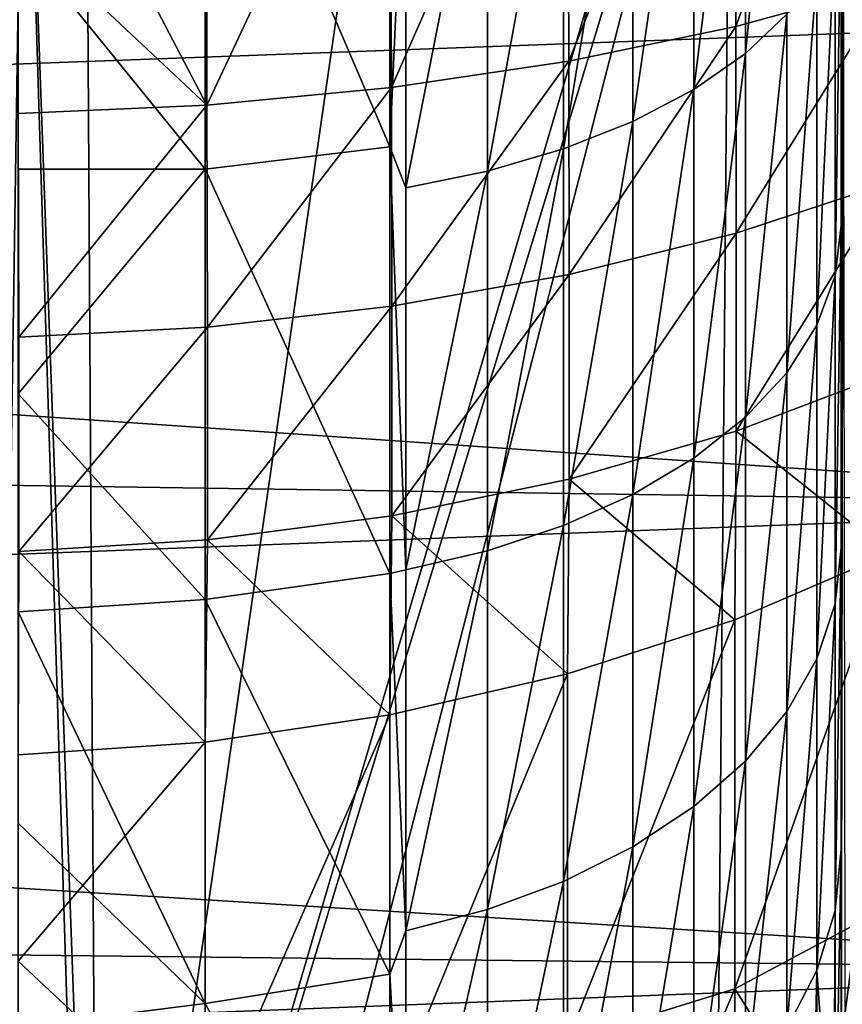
# Model space of a CAD drawing. Header units: metres. Extents: x -22 to 73, y -229 to 22.
# Tile 375 of 447: x 64.87 to 67.6, y -12.16 to -8.88. Entities that reach past the tile are written whole.
import ezdxf

# ---------------------------------------------------------------- set-up
doc = ezdxf.new("R2010")
doc.units = ezdxf.units.M
doc.layers.add('solid_509500_SW0001', color=7, linetype='CONTINUOUS')

msp = doc.modelspace()

# ---------------------------------------------------------------- linework, layer by layer
at = {"layer": 'solid_509500_SW0001'}
for points in [[(65.126877, -14.373479, 102.912964), (65.130638, -15.602813, 104.661674), (67.232292, -7.453458, 93.3004)], [(67.159966, -7.454011, 93.300011), (65.126877, -14.373479, 102.912964), (67.232292, -7.453458, 93.3004)], [(67.159966, -7.454011, 93.300011), (66.121758, -7.480861, 93.281212), (65.126877, -14.373479, 102.912964)], [(65.130638, -15.602813, 104.661674), (67.162041, -15.601653, 104.804047), (67.232292, -7.453458, 93.3004)], [(68.234779, -7.463446, 93.293404), (67.232292, -7.453458, 93.3004), (67.162041, -15.601653, 104.804047)], [(69.235985, -7.50635, 93.263359), (68.234779, -7.463446, 93.293404), (67.162041, -15.601653, 104.804047)], [(66.121758, -7.480861, 93.281212), (65.085808, -7.543014, 93.237686), (65.126877, -14.373479, 102.912964)], [(67.76059, -7.492269, 52.091965), (67.245842, -7.649162, 51.758839), (67.249451, -8.906937, 52.31958)], [(67.76059, -7.492269, 52.091965), (67.249451, -8.906937, 52.31958), (67.763412, -8.765116, 52.659451)], [(69.174232, -11.941161, 99.520233), (69.235985, -7.50635, 93.263359), (67.162041, -15.601653, 104.804047)], [(64.880402, -7.564954, 93.221886), (65.126877, -14.373479, 102.912964), (65.085808, -7.543014, 93.237686)], [(64.756363, -15.708315, 104.718361), (64.880402, -7.564954, 93.221886), (64.677551, -7.599222, 93.197327)], [(64.756363, -15.708315, 104.718361), (65.130638, -15.602813, 104.661674), (64.880402, -7.564954, 93.221886)], [(64.880402, -7.564954, 93.221886), (65.130638, -15.602813, 104.661674), (65.126877, -14.373479, 102.912964)], [(67.281593, -8.99738, 83.358192), (67.281593, -7.729003, 84.034012), (67.418846, -7.616769, 83.801178)], [(67.418846, -8.866728, 83.135178), (67.281593, -8.99738, 83.358192), (67.418846, -7.616769, 83.801178)], [(67.245842, -7.649162, 51.758839), (66.688698, -7.777092, 51.487213), (66.693123, -9.022645, 52.04229)], [(67.245842, -7.649162, 51.758839), (66.693123, -9.022645, 52.04229), (67.249451, -8.906937, 52.31958)], [(67.109741, -9.117119, 83.562584), (67.109741, -7.831862, 84.247391), (67.281593, -7.729003, 84.034012)], [(67.281593, -8.99738, 83.358192), (67.109741, -9.117119, 83.562584), (67.281593, -7.729003, 84.034012)], [(66.688698, -7.777092, 51.487213), (66.098099, -7.874009, 51.281429), (66.103325, -9.110391, 51.832008)], [(66.688698, -7.777092, 51.487213), (66.103325, -9.110391, 51.832008), (66.693123, -9.022645, 52.04229)], [(65.48349, -7.875725, 85.12854), (66.098099, -7.81263, 84.991318), (66.098099, -9.307278, 84.220871)], [(66.151726, -8.113111, 84.830849), (66.098099, -9.307278, 84.220871), (66.098099, -7.81263, 84.991318)], [(66.906624, -9.223619, 83.744377), (66.906624, -7.923348, 84.437187), (67.109741, -7.831862, 84.247391)], [(67.109741, -9.117119, 83.562584), (66.906624, -9.223619, 83.744377), (67.109741, -7.831862, 84.247391)], [(65.48349, -7.875725, 85.12854), (65.48349, -9.382442, 84.351868), (64.861679, -8.615326, 84.849426)], [(65.48349, -7.875725, 85.12854), (66.098099, -9.307278, 84.220871), (65.48349, -9.382442, 84.351868)], [(66.098099, -7.874009, 51.281429), (65.489487, -9.16877, 51.692104), (66.103325, -9.110391, 51.832008)], [(66.098099, -7.874009, 51.281429), (65.489716, -7.937883, 51.145809), (65.489487, -9.16877, 51.692104)], [(66.676193, -9.314811, 83.90004), (66.676193, -8.001685, 84.599693), (66.906624, -7.923348, 84.437187)], [(66.906624, -9.223619, 83.744377), (66.676193, -9.314811, 83.90004), (66.906624, -7.923348, 84.437187)], [(65.48349, -7.938361, 51.144794), (64.861679, -7.968964, 51.079819), (65.489487, -9.16877, 51.692104)], [(65.489716, -7.937883, 51.145809), (65.48349, -7.938361, 51.144794), (65.489487, -9.16877, 51.692104)], [(65.489487, -9.16877, 51.692104), (64.861679, -7.968964, 51.079819), (64.861618, -8.579849, 51.359203)], [(66.42292, -9.388925, 84.02655), (66.42292, -8.065351, 84.731773), (66.676193, -8.001685, 84.599693)], [(66.676193, -9.314811, 83.90004), (66.42292, -9.388925, 84.02655), (66.676193, -8.001685, 84.599693)], [(66.42292, -8.065351, 84.731773), (66.151726, -9.444521, 84.121445), (66.151726, -8.113111, 84.830849)], [(66.42292, -9.388925, 84.02655), (66.151726, -9.444521, 84.121445), (66.42292, -8.065351, 84.731773)], [(66.151726, -8.113111, 84.830849), (66.151726, -9.444521, 84.121445), (66.098099, -9.307278, 84.220871)], [(67.599998, -9.569586, 81.671478), (67.599998, -8.435417, 82.398956), (67.599998, -8.310668, 72.895081)], [(67.599998, -10.641376, 80.854858), (67.599998, -9.569586, 81.671478), (67.599998, -8.310668, 72.895081)], [(67.599998, -11.64379, 79.95443), (67.599998, -10.641376, 80.854858), (67.599998, -8.310668, 72.895081)], [(67.599998, -12.569366, 78.977127), (67.599998, -11.64379, 79.95443), (67.599998, -8.310668, 72.895081)], [(67.606667, -8.474501, 72.780602), (67.599998, -12.569366, 78.977127), (67.599998, -8.310668, 72.895081)], [(67.579605, -9.736999, 81.910652), (67.599998, -8.435417, 82.398956), (67.599998, -9.569586, 81.671478)], [(67.579605, -9.736999, 81.910652), (67.579605, -8.582994, 82.650856), (67.599998, -8.435417, 82.398956)], [(67.612381, -12.718624, 78.715652), (67.599998, -12.569366, 78.977127), (67.606667, -8.474501, 72.780602)], [(53.799999, -9.440376, 49.241554), (53.799999, -8.589276, 48.836903), (69.200699, -8.872087, 48.966187)], [(65.489487, -9.16877, 51.692104), (64.861618, -8.579849, 51.359203), (64.861427, -9.19685, 51.624813)], [(67.518829, -9.901159, 82.145172), (67.518829, -8.727699, 82.897858), (67.579605, -8.582994, 82.650856)], [(67.579605, -9.736999, 81.910652), (67.518829, -9.901159, 82.145172), (67.579605, -8.582994, 82.650856)], [(65.48349, -9.382442, 84.351868), (64.861679, -9.382155, 84.434792), (64.861679, -8.615326, 84.849426)], [(67.418846, -10.058881, 82.370499), (67.418846, -8.866728, 83.135178), (67.518829, -8.727699, 82.897858)], [(67.518829, -9.901159, 82.145172), (67.418846, -10.058881, 82.370499), (67.518829, -8.727699, 82.897858)], [(67.250504, -9.594195, 52.640842), (67.763412, -8.765116, 52.659451), (67.249451, -8.906937, 52.31958)], [(67.250504, -9.594195, 52.640842), (67.764252, -9.424938, 52.967949), (67.763412, -8.765116, 52.659451)], [(53.799999, -9.440376, 49.241554), (69.200699, -8.872087, 48.966187), (69.202698, -10.497551, 49.812054)], [(67.281593, -10.207099, 82.582253), (67.281593, -8.99738, 83.358192), (67.418846, -8.866728, 83.135178)], [(67.418846, -10.058881, 82.370499), (67.281593, -10.207099, 82.582253), (67.418846, -8.866728, 83.135178)], [(66.694389, -9.732311, 52.37392), (67.249451, -8.906937, 52.31958), (66.693123, -9.022645, 52.04229)], [(66.694389, -9.732311, 52.37392), (67.250504, -9.594195, 52.640842), (67.249451, -8.906937, 52.31958)], [(67.109741, -10.342937, 82.776314), (67.109741, -9.117119, 83.562584), (67.281593, -8.99738, 83.358192)], [(67.281593, -10.207099, 82.582253), (67.109741, -10.342937, 82.776314), (67.281593, -8.99738, 83.358192)], [(66.104805, -9.837077, 52.171448), (66.693123, -9.022645, 52.04229), (66.103325, -9.110391, 51.832008)], [(66.104805, -9.837077, 52.171448), (66.694389, -9.732311, 52.37392), (66.693123, -9.022645, 52.04229)], [(65.491165, -9.906819, 52.036663), (66.103325, -9.110391, 51.832008), (65.489487, -9.16877, 51.692104)], [(65.491165, -9.906819, 52.036663), (66.104805, -9.837077, 52.171448), (66.103325, -9.110391, 51.832008)], [(66.906624, -10.463756, 82.948921), (66.906624, -9.223619, 83.744377), (67.109741, -9.117119, 83.562584)], [(67.109741, -10.342937, 82.776314), (66.906624, -10.463756, 82.948921), (67.109741, -9.117119, 83.562584)], [(65.489487, -9.16877, 51.692104), (64.861427, -9.19685, 51.624813), (64.863281, -9.940419, 51.971718)], [(65.491165, -9.906819, 52.036663), (65.489487, -9.16877, 51.692104), (64.863281, -9.940419, 51.971718)], [(66.676193, -10.567209, 83.096718), (66.676193, -9.314811, 83.90004), (66.906624, -9.223619, 83.744377)], [(66.906624, -10.463756, 82.948921), (66.676193, -10.567209, 83.096718), (66.906624, -9.223619, 83.744377)], [(65.48349, -9.382442, 84.351868), (66.098099, -9.307278, 84.220871), (66.098099, -10.726679, 83.319283)], [(66.151726, -10.714359, 83.306946), (66.098099, -10.726679, 83.319283), (66.098099, -9.307278, 84.220871)], [(66.151726, -9.444521, 84.121445), (66.151726, -10.714359, 83.306946), (66.098099, -9.307278, 84.220871)], [(66.42292, -10.651288, 83.216835), (66.42292, -9.388925, 84.02655), (66.676193, -9.314811, 83.90004)], [(66.676193, -10.567209, 83.096718), (66.42292, -10.651288, 83.216835), (66.676193, -9.314811, 83.90004)], [(65.48349, -9.382442, 84.351868), (64.861679, -10.129076, 83.985275), (64.861679, -9.382155, 84.434792)], [(65.48349, -9.382442, 84.351868), (65.48349, -10.813307, 83.443001), (64.861679, -10.129076, 83.985275)], [(65.48349, -9.382442, 84.351868), (66.098099, -10.726679, 83.319283), (65.48349, -10.813307, 83.443001)], [(66.42292, -9.388925, 84.02655), (66.151726, -10.714359, 83.306946), (66.151726, -9.444521, 84.121445)], [(66.42292, -10.651288, 83.216835), (66.151726, -10.714359, 83.306946), (66.42292, -9.388925, 84.02655)], [(67.250549, -10.253695, 53.017288), (67.764252, -9.424938, 52.967949), (67.250504, -9.594195, 52.640842)], [(67.250549, -10.253695, 53.017288), (67.76429, -10.058127, 53.32938), (67.764252, -9.424938, 52.967949)], [(53.799999, -10.272465, 49.683983), (53.799999, -9.440376, 49.241554), (69.202698, -10.497551, 49.812054)], [(67.579605, -10.827524, 81.079758), (67.599998, -9.569586, 81.671478), (67.599998, -10.641376, 80.854858)], [(67.579605, -10.827524, 81.079758), (67.579605, -9.736999, 81.910652), (67.599998, -9.569586, 81.671478)], [(66.69445, -10.41328, 52.762615), (67.250504, -9.594195, 52.640842), (66.694389, -9.732311, 52.37392)], [(66.69445, -10.41328, 52.762615), (67.250549, -10.253695, 53.017288), (67.250504, -9.594195, 52.640842)], [(66.104874, -10.534333, 52.569435), (66.694389, -9.732311, 52.37392), (66.104805, -9.837077, 52.171448)], [(66.104874, -10.534333, 52.569435), (66.69445, -10.41328, 52.762615), (66.694389, -9.732311, 52.37392)], [(67.518829, -11.01007, 81.300278), (67.518829, -9.901159, 82.145172), (67.579605, -9.736999, 81.910652)], [(67.579605, -10.827524, 81.079758), (67.518829, -11.01007, 81.300278), (67.579605, -9.736999, 81.910652)], [(65.491241, -10.614921, 52.44083), (66.104805, -9.837077, 52.171448), (65.491165, -9.906819, 52.036663)], [(65.491241, -10.614921, 52.44083), (66.104874, -10.534333, 52.569435), (66.104805, -9.837077, 52.171448)], [(65.491165, -9.906819, 52.036663), (64.863281, -9.940419, 51.971718), (64.863365, -10.653756, 52.378864)], [(65.491241, -10.614921, 52.44083), (65.491165, -9.906819, 52.036663), (64.863365, -10.653756, 52.378864)], [(67.418846, -11.185456, 81.512138), (67.418846, -10.058881, 82.370499), (67.518829, -9.901159, 82.145172)], [(67.518829, -11.01007, 81.300278), (67.418846, -11.185456, 81.512138), (67.518829, -9.901159, 82.145172)], [(67.250549, -10.253695, 53.017288), (67.76059, -10.660131, 53.738297), (67.76429, -10.058127, 53.32938)], [(67.281593, -11.350275, 81.711243), (67.281593, -10.207099, 82.582253), (67.418846, -10.058881, 82.370499)], [(67.418846, -11.185456, 81.512138), (67.281593, -11.350275, 81.711243), (67.418846, -10.058881, 82.370499)], [(65.48349, -10.813307, 83.443001), (64.861679, -10.854502, 83.501839), (64.861679, -10.129076, 83.985275)], [(67.109741, -11.501327, 81.893715), (67.109741, -10.342937, 82.776314), (67.281593, -10.207099, 82.582253)], [(67.281593, -11.350275, 81.711243), (67.109741, -11.501327, 81.893715), (67.281593, -10.207099, 82.582253)], [(53.799999, -11.083866, 50.1633), (53.799999, -10.272465, 49.683983), (69.202698, -10.497551, 49.812054)], [(66.69445, -10.41328, 52.762615), (67.245842, -10.880585, 53.443363), (67.250549, -10.253695, 53.017288)], [(67.250549, -10.253695, 53.017288), (67.245842, -10.880585, 53.443363), (67.76059, -10.660131, 53.738297)], [(66.906624, -11.635676, 82.056015), (66.906624, -10.463756, 82.948921), (67.109741, -10.342937, 82.776314)], [(67.109741, -11.501327, 81.893715), (66.906624, -11.635676, 82.056015), (67.109741, -10.342937, 82.776314)], [(66.104874, -10.534333, 52.569435), (66.688698, -11.060343, 53.202873), (66.69445, -10.41328, 52.762615)], [(66.69445, -10.41328, 52.762615), (66.688698, -11.060343, 53.202873), (67.245842, -10.880585, 53.443363)], [(66.676193, -11.750716, 82.194984), (66.676193, -10.567209, 83.096718), (66.906624, -10.463756, 82.948921)], [(66.906624, -11.635676, 82.056015), (66.676193, -11.750716, 82.194984), (66.906624, -10.463756, 82.948921)], [(53.799999, -11.083866, 50.1633), (69.202698, -10.497551, 49.812054), (69.205025, -12.043187, 50.796463)], [(65.491241, -10.614921, 52.44083), (66.098099, -11.196524, 53.020683), (66.104874, -10.534333, 52.569435)], [(66.104874, -10.534333, 52.569435), (66.098099, -11.196524, 53.020683), (66.688698, -11.060343, 53.202873)], [(66.42292, -11.844213, 82.307922), (66.42292, -10.651288, 83.216835), (66.676193, -10.567209, 83.096718)], [(66.676193, -11.750716, 82.194984), (66.42292, -11.844213, 82.307922), (66.676193, -10.567209, 83.096718)], [(65.491241, -10.614921, 52.44083), (64.863365, -10.653756, 52.378864), (65.48349, -11.286946, 52.899708)], [(65.491241, -10.614921, 52.44083), (65.48349, -11.286946, 52.899708), (66.098099, -11.196524, 53.020683)], [(67.579605, -11.847461, 80.163589), (67.599998, -10.641376, 80.854858), (67.599998, -11.64379, 79.95443)], [(67.579605, -11.847461, 80.163589), (67.579605, -10.827524, 81.079758), (67.599998, -10.641376, 80.854858)], [(65.48349, -11.286946, 52.899708), (64.863365, -10.653756, 52.378864), (64.861679, -11.329946, 52.842182)], [(66.42292, -10.651288, 83.216835), (66.151726, -11.914348, 82.392647), (66.151726, -10.714359, 83.306946)], [(66.42292, -11.844213, 82.307922), (66.151726, -11.914348, 82.392647), (66.42292, -10.651288, 83.216835)], [(67.76059, -10.660131, 53.738297), (67.245842, -10.880585, 53.443363), (67.245842, -12.108165, 54.447319)], [(67.76059, -11.833015, 54.695328), (67.76059, -10.660131, 53.738297), (67.245842, -12.108165, 54.447319)], [(65.48349, -10.813307, 83.443001), (66.098099, -10.726679, 83.319283), (66.098099, -12.059358, 82.293846)], [(66.151726, -10.714359, 83.306946), (66.151726, -11.914348, 82.392647), (66.098099, -10.726679, 83.319283)], [(66.151726, -11.914348, 82.392647), (66.098099, -12.059358, 82.293846), (66.098099, -10.726679, 83.319283)], [(65.48349, -10.813307, 83.443001), (65.48349, -12.156748, 82.409279), (64.861679, -10.854502, 83.501839)], [(65.48349, -10.813307, 83.443001), (66.098099, -12.059358, 82.293846), (65.48349, -12.156748, 82.409279)], [(67.518829, -12.047203, 80.368668), (67.518829, -11.01007, 81.300278), (67.579605, -10.827524, 81.079758)], [(67.579605, -11.847461, 80.163589), (67.518829, -12.047203, 80.368668), (67.579605, -10.827524, 81.079758)], [(65.48349, -12.156748, 82.409279), (64.861679, -11.556895, 82.985504), (64.861679, -10.854502, 83.501839)], [(67.245842, -10.880585, 53.443363), (66.688698, -11.060343, 53.202873), (66.688698, -12.280233, 54.198479)], [(67.245842, -12.108165, 54.447319), (67.245842, -10.880585, 53.443363), (66.688698, -12.280233, 54.198479)], [(67.418846, -12.239109, 80.565689), (67.418846, -11.185456, 81.512138), (67.518829, -11.01007, 81.300278)], [(67.518829, -12.047203, 80.368668), (67.418846, -12.239109, 80.565689), (67.518829, -11.01007, 81.300278)], [(66.688698, -11.060343, 53.202873), (66.098099, -11.196524, 53.020683), (66.098099, -12.496766, 54.086948)], [(66.688698, -12.280233, 54.198479), (66.688698, -11.060343, 53.202873), (66.098099, -12.496766, 54.086948)], [(53.799999, -11.872946, 50.678535), (53.799999, -11.083866, 50.1633), (69.205025, -12.043187, 50.796463)], [(65.48349, -12.597689, 53.97459), (66.098099, -12.496766, 54.086948), (66.098099, -11.196524, 53.020683)], [(65.48349, -12.597689, 53.97459), (66.098099, -11.196524, 53.020683), (65.48349, -11.286946, 52.899708)], [(67.281593, -12.419455, 80.750847), (67.281593, -11.350275, 81.711243), (67.418846, -11.185456, 81.512138)], [(67.418846, -12.239109, 80.565689), (67.281593, -12.419455, 80.750847), (67.418846, -11.185456, 81.512138)], [(65.48349, -11.286946, 52.899708), (64.861679, -11.329946, 52.842182), (64.861679, -12.015991, 53.380047)], [(65.48349, -12.597689, 53.97459), (65.48349, -11.286946, 52.899708), (64.861679, -12.015991, 53.380047)], [(67.109741, -12.584734, 80.92054), (67.109741, -11.501327, 81.893715), (67.281593, -11.350275, 81.711243)], [(67.281593, -12.419455, 80.750847), (67.109741, -12.584734, 80.92054), (67.281593, -11.350275, 81.711243)], [(66.906624, -12.73174, 81.071465), (66.906624, -11.635676, 82.056015), (67.109741, -11.501327, 81.893715)], [(67.109741, -12.584734, 80.92054), (66.906624, -12.73174, 81.071465), (67.109741, -11.501327, 81.893715)], [(65.48349, -12.156748, 82.409279), (64.861679, -12.234764, 82.43737), (64.861679, -11.556895, 82.985504)], [(66.676193, -12.857617, 81.200706), (66.676193, -11.750716, 82.194984), (66.906624, -11.635676, 82.056015)], [(66.906624, -12.73174, 81.071465), (66.676193, -12.857617, 81.200706), (66.906624, -11.635676, 82.056015)], [(67.578598, -12.794622, 79.173851), (67.599998, -11.64379, 79.95443), (67.599998, -12.569366, 78.977127)], [(67.579605, -11.847461, 80.163589), (67.599998, -11.64379, 79.95443), (67.578598, -12.794622, 79.173851)], [(66.42292, -12.95992, 81.305733), (66.42292, -11.844213, 82.307922), (66.676193, -11.750716, 82.194984)], [(66.676193, -12.857617, 81.200706), (66.42292, -12.95992, 81.305733), (66.676193, -11.750716, 82.194984)], [(66.42292, -11.844213, 82.307922), (66.151726, -13.036662, 81.384521), (66.151726, -11.914348, 82.392647)], [(66.42292, -12.95992, 81.305733), (66.151726, -13.036662, 81.384521), (66.42292, -11.844213, 82.307922)], [(67.76059, -12.920369, 55.748528), (67.76059, -11.833015, 54.695328), (67.245842, -12.108165, 54.447319)], [(67.579605, -11.847461, 80.163589), (67.574203, -12.816531, 79.192978), (67.518829, -12.047203, 80.368668)], [(67.579605, -11.847461, 80.163589), (67.578598, -12.794622, 79.173851), (67.574203, -12.816531, 79.192978)], [(53.799999, -12.638116, 51.228653), (53.799999, -11.872946, 50.678535), (69.205025, -12.043187, 50.796463)], [(66.151726, -11.914348, 82.392647), (66.151726, -13.036662, 81.384521), (66.098099, -12.059358, 82.293846)], [(69.133659, -15.586576, 104.691223), (69.174232, -11.941161, 99.520233), (67.162041, -15.601653, 104.804047)], [(65.48349, -12.597689, 53.97459), (64.861679, -12.015991, 53.380047), (64.861679, -12.676538, 53.948933)], [(53.799999, -12.638116, 51.228653), (69.205025, -12.043187, 50.796463), (69.207703, -13.497184, 51.91193)], [(67.518829, -12.047203, 80.368668), (67.497444, -13.057623, 79.403534), (67.418846, -12.239109, 80.565689)], [(67.518829, -12.047203, 80.368668), (67.514725, -13.015536, 79.366776), (67.497444, -13.057623, 79.403534)], [(67.518829, -12.047203, 80.368668), (67.574203, -12.816531, 79.192978), (67.514725, -13.015536, 79.366776)], [(65.48349, -12.156748, 82.409279), (66.098099, -12.059358, 82.293846), (66.098099, -13.29454, 81.152847)], [(66.151726, -13.036662, 81.384521), (66.098099, -13.29454, 81.152847), (66.098099, -12.059358, 82.293846)], [(67.245842, -12.108165, 54.447319), (66.688698, -12.280233, 54.198479), (66.688698, -13.410912, 55.294346)], [(67.245842, -13.243548, 55.55447), (67.245842, -12.108165, 54.447319), (66.688698, -13.410912, 55.294346)], [(67.76059, -12.920369, 55.748528), (67.245842, -12.108165, 54.447319), (67.245842, -13.243548, 55.55447)], [(65.48349, -12.156748, 82.409279), (65.48349, -13.401906, 81.259064), (64.861679, -12.234764, 82.43737)], [(65.48349, -12.156748, 82.409279), (66.098099, -13.29454, 81.152847), (65.48349, -13.401906, 81.259064)]]:
    msp.add_3dface(points, dxfattribs=at)

doc.saveas('drawing.dxf')
